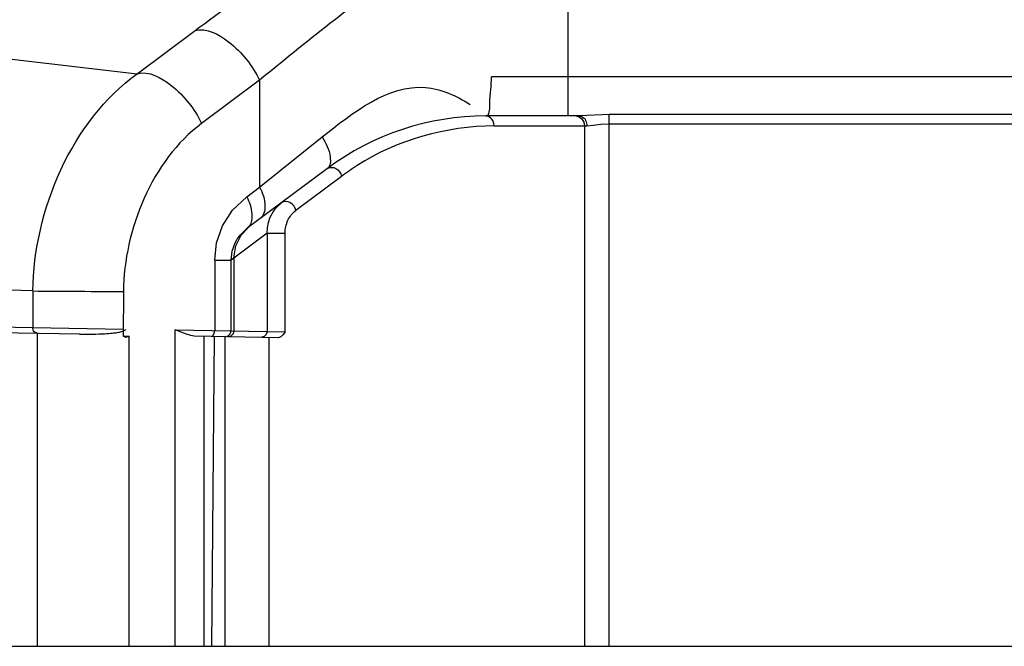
# Paper-space layout 'Sheet' of a CAD drawing. Header units: inches. Extents: x 0.2 to 10.8, y 0.2 to 8.3.
# Tile 450 of 545: x 9.336 to 9.537, y 4.572 to 4.7. Entities that reach past the tile are written whole.
import ezdxf

# ---------------------------------------------------------------- set-up
doc = ezdxf.new("R2010")
doc.units = ezdxf.units.IN
doc.header["$MEASUREMENT"] = 0
doc.layers.get('0').update_dxf_attribs({"lineweight": 5})

psp = doc.layouts.new('Sheet')

# ---------------------------------------------------------------- linework, layer by layer
at = {"color": 0, "linetype": 'ByBlock', "lineweight": -3}
for p, q in [((9.448109, 4.680231), (9.448109, 4.727001)), ((9.360324, 4.688831), (9.372126, 4.697625)), ((9.3275, 4.692632), (9.360324, 4.688831)), ((9.385265, 4.687507), (9.373453, 4.678707)), ((9.385265, 4.687507), (9.385265, 4.665741)), ((9.794323, 4.688231), (9.43251, 4.688231)), ((9.450435, 4.680231), (9.431354, 4.680231)), ((9.456511, 4.680551), (9.450435, 4.680231)), ((9.451315, 4.678998), (9.451444, 4.678233)), ((9.456511, 4.572212), (9.456511, 4.680551)), ((9.770322, 4.680551), (9.456511, 4.680551)), ((9.456511, 4.678633), (9.770322, 4.678633)), ((9.433042, 4.678233), (9.451953, 4.678233)), ((9.451444, 4.678233), (9.451444, 4.572212)), ((9.385265, 4.665741), (9.398025, 4.675951)), ((9.399094, 4.669536), (9.382763, 4.65737)), ((9.401975, 4.667933), (9.392644, 4.660982)), ((9.382639, 4.663785), (9.385265, 4.665741)), ((9.388518, 4.66139), (9.389763, 4.662584)), ((9.388007, 4.660681), (9.388518, 4.66139)), ((9.381504, 4.655956), (9.382828, 4.657306)), ((9.38678, 4.656331), (9.379457, 4.65089)), ((9.38678, 4.656331), (9.38678, 4.636337)), ((9.38678, 4.656331), (9.390461, 4.656331)), ((9.390461, 4.636235), (9.390461, 4.656331)), ((9.376114, 4.65089), (9.376114, 4.636515)), ((9.376114, 4.65089), (9.379457, 4.65089)), ((9.379457, 4.636465), (9.379457, 4.65089)), ((9.380017, 4.651292), (9.380017, 4.636455)), ((9.339071, 4.644595), (9.339027, 4.63714)), ((9.357507, 4.644447), (9.357436, 4.635411)), ((9.296676, 4.638001), (9.339027, 4.63714)), ((9.348543, 4.635787), (9.297791, 4.63667)), ((9.339027, 4.63714), (9.357447, 4.63684)), ((9.357444, 4.636397), (9.357954, 4.636661)), ((9.357954, 4.636661), (9.358034, 4.636823)), ((9.368028, 4.572212), (9.368028, 4.636656)), ((9.368028, 4.636656), (9.38678, 4.636337)), ((9.339978, 4.572212), (9.339978, 4.635933)), ((9.357436, 4.635411), (9.358031, 4.635168)), ((9.357436, 4.635411), (9.358655, 4.635398)), ((9.358031, 4.635168), (9.358451, 4.635321)), ((9.358451, 4.635321), (9.358655, 4.635398)), ((9.358655, 4.572212), (9.358655, 4.635398)), ((9.389126, 4.635075), (9.371955, 4.635375)), ((9.373876, 4.635342), (9.373876, 4.572212)), ((9.376038, 4.635323), (9.375487, 4.572212)), ((9.378254, 4.572212), (9.378254, 4.635265)), ((9.38678, 4.636337), (9.390461, 4.636235)), ((9.387219, 4.572212), (9.387217, 4.635109)), ((9.197417, 4.572212), (10.029417, 4.572212))]:
    psp.add_line(p, q, dxfattribs=at)
for points in [[(9.449756, 4.680231), (9.450402, 4.680079), (9.450949, 4.679646), (9.451315, 4.678998)], [(9.451953, 4.678233), (9.453237, 4.678347), (9.454796, 4.678541), (9.456511, 4.678633)], [(9.376114, 4.65089), (9.376509, 4.654408), (9.377712, 4.657835), (9.379742, 4.661015), (9.382639, 4.663785)], [(9.38678, 4.656331), (9.386849, 4.657424), (9.387066, 4.658525), (9.387446, 4.659619), (9.388007, 4.660681)], [(9.380713, 4.655166), (9.381284, 4.655956), (9.382763, 4.65737)], [(9.379457, 4.65089), (9.379676, 4.652728), (9.380285, 4.654405), (9.380713, 4.655166)], [(9.380017, 4.651307), (9.380397, 4.653748), (9.381504, 4.655956)], [(9.371955, 4.635375), (9.371245, 4.635485), (9.370367, 4.63576), (9.369304, 4.636162), (9.368028, 4.636656)], [(9.375394, 4.635315), (9.375748, 4.635472), (9.376012, 4.635911), (9.376114, 4.636515)], [(9.378237, 4.635265), (9.378845, 4.635419), (9.379293, 4.635859), (9.379457, 4.636465)], [(9.380017, 4.636456), (9.379854, 4.635851), (9.379405, 4.635409), (9.378797, 4.635256)], [(9.348543, 4.635787), (9.349484, 4.635781), (9.350357, 4.635784), (9.351154, 4.635794), (9.351877, 4.63581), (9.352527, 4.63583), (9.353109, 4.635854), (9.353629, 4.635881), (9.354092, 4.635909), (9.354505, 4.635939), (9.354873, 4.635969), (9.355202, 4.636), (9.3555, 4.636031), (9.355771, 4.636062), (9.356022, 4.636093), (9.356257, 4.636126), (9.356483, 4.636162), (9.356705, 4.636202), (9.356926, 4.636249), (9.357152, 4.636306), (9.357378, 4.636373), (9.357444, 4.636397)], [(9.38678, 4.636337), (9.386617, 4.635731), (9.38617, 4.635291), (9.385563, 4.635138)], [(9.390461, 4.636235), (9.39002, 4.635646), (9.389573, 4.635226), (9.389126, 4.635075)]]:
    psp.add_lwpolyline(points, dxfattribs=at)
psp.add_arc((9.431354, 4.626231), 0.054, 90, 126.68484, dxfattribs=at)
for points in [[(9.372126, 4.697625), (9.382632, 4.705451), (9.393268, 4.713161), (9.404476, 4.719942)], [(9.414216, 4.710198), (9.404389, 4.702866), (9.39471, 4.695325), (9.385265, 4.687507)], [(9.339071, 4.644593), (9.33923, 4.660952), (9.347039, 4.679284), (9.360324, 4.688831)], [(9.373453, 4.678707), (9.363337, 4.671201), (9.357658, 4.657042), (9.357507, 4.644447)], [(9.433042, 4.678233), (9.423361, 4.678122), (9.413276, 4.675406), (9.405142, 4.670155)], [(9.339071, 4.644593), (9.325864, 4.644935), (9.312657, 4.645288), (9.299449, 4.645623)]]:
    psp.add_open_spline(points, degree=3, dxfattribs=at)
for points, knots in [([(9.372126, 4.697625), (9.374424, 4.69828), (9.380363, 4.695002), (9.383779, 4.690522), (9.385265, 4.687507)], [0, 0, 0, 0, 0.4154388, 1, 1, 1, 1]), ([(9.360327, 4.688833), (9.362678, 4.689502), (9.368605, 4.686145), (9.371997, 4.681673), (9.373454, 4.678708)], [0, 0, 0, 0, 0.4253144, 1, 1, 1, 1]), ([(9.398025, 4.675951), (9.404095, 4.680808), (9.414528, 4.689126), (9.425428, 4.68435), (9.428142, 4.682585)], [0, 0, 0, 0, 0.7059729, 1, 1, 1, 1]), ([(9.431354, 4.680231), (9.432182, 4.680231), (9.432086, 4.684425), (9.43251, 4.686342), (9.43251, 4.688231)], [0, 0, 0, 0, 0.3045374, 1, 1, 1, 1]), ([(9.433042, 4.678233), (9.433042, 4.678732), (9.432751, 4.679722), (9.431797, 4.680231), (9.431354, 4.680231)], [0, 0, 0, 0, 0.5296723, 1, 1, 1, 1]), ([(9.450435, 4.680231), (9.450529, 4.680231), (9.450728, 4.680202), (9.450913, 4.680126), (9.451004, 4.680078)], [0, 0, 0, 0, 0.4784765, 1, 1, 1, 1]), ([(9.451004, 4.680078), (9.451306, 4.679917), (9.451804, 4.679332), (9.451953, 4.678607), (9.451953, 4.678233)], [0, 0, 0, 0, 0.4778251, 1, 1, 1, 1]), ([(9.398025, 4.675951), (9.398766, 4.674684), (9.399793, 4.672793), (9.399731, 4.67001), (9.399094, 4.669536)], [0, 0, 0, 0, 0.6490714, 1, 1, 1, 1]), ([(9.399094, 4.669536), (9.399546, 4.669872), (9.401074, 4.669752), (9.401836, 4.668586), (9.401975, 4.667933)], [0, 0, 0, 0, 0.4576564, 1, 1, 1, 1]), ([(9.405142, 4.670155), (9.404604, 4.669808), (9.403534, 4.669088), (9.402493, 4.668327), (9.401975, 4.667933)], [0, 0, 0, 0, 0.4959198, 1, 1, 1, 1]), ([(9.385265, 4.665741), (9.38586, 4.664534), (9.386704, 4.662439), (9.386113, 4.659865), (9.385389, 4.659326)], [0, 0, 0, 0, 0.598645, 1, 1, 1, 1]), ([(9.382639, 4.663785), (9.383176, 4.662695), (9.383866, 4.660735), (9.383663, 4.65845), (9.383148, 4.657758)], [0, 0, 0, 0, 0.5847565, 1, 1, 1, 1]), ([(9.392644, 4.660982), (9.392504, 4.661634), (9.391742, 4.6628), (9.390214, 4.66292), (9.389763, 4.662584)], [0, 0, 0, 0, 0.5423436, 1, 1, 1, 1]), ([(9.390461, 4.656331), (9.390461, 4.657236), (9.39082, 4.659023), (9.391959, 4.660471), (9.392644, 4.660982)], [0, 0, 0, 0, 0.5147214, 1, 1, 1, 1]), ([(9.383148, 4.657758), (9.383093, 4.657684), (9.382974, 4.657545), (9.382836, 4.657424), (9.382763, 4.657369)], [0, 0, 0, 0, 0.5035887, 1, 1, 1, 1]), ([(9.339071, 4.644595), (9.341726, 4.644548), (9.347872, 4.64454), (9.354017, 4.644492), (9.357507, 4.644447)], [0, 0, 0, 0, 0.4320811, 1, 1, 1, 1]), ([(9.340149, 4.63593), (9.339856, 4.635935), (9.339246, 4.636213), (9.339024, 4.636837), (9.339027, 4.63714)], [0, 0, 0, 0, 0.4915718, 1, 1, 1, 1])]:
    psp.add_open_spline(points, degree=3, knots=knots, dxfattribs=at)

doc.saveas('drawing.dxf')
